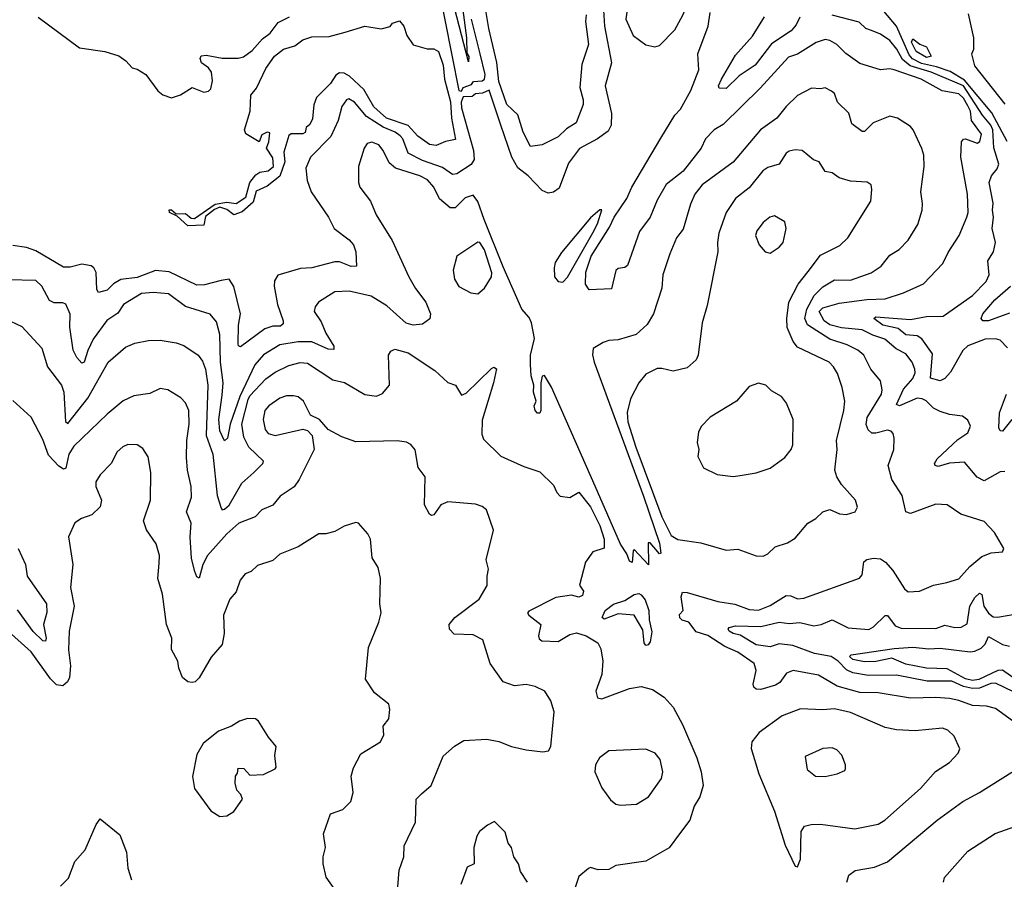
# Model space of a CAD drawing. Extents: x 1268547 to 1425625, y 515768 to 616754.
# Tile 393 of 507: x 1339785 to 1344063, y 602387 to 606123. Entities that reach past the tile are written whole.
import ezdxf

# ---------------------------------------------------------------- set-up
doc = ezdxf.new("R2010")
doc.units = 0

msp = doc.modelspace()

# ---------------------------------------------------------------- linework, layer by layer
at = {"layer": '0CON10XD'}
for points in [[(1341570.7, 606430.7), (1341693.7, 605815), (1341705, 605812.7), (1341711.8, 605828.2), (1341748.3, 605841.7), (1341756.1, 605853.9), (1341795, 605857.3), (1341805, 605864.5), (1341808.1, 605885), (1341785.7, 605974.3), (1341748.8, 606125)], [(1342545, 606005.7), (1342565, 606010.8), (1342630.9, 606079.1), (1342667, 606143), (1342706, 606235), (1342694.5, 606284.5), (1342655, 606314.4), (1342605, 606323.5), (1342585, 606320.4), (1342505, 606282.3), (1342463.8, 606246.2), (1342426.7, 606185), (1342418, 606125), (1342450.5, 606055), (1342505, 606014.4), (1342545, 606005.7)], [(1341735, 605940), (1341674.2, 606175), (1341675, 606280), (1341710, 606165), (1341726.2, 606045), (1341728.3, 605978.3), (1341736.4, 605963.6), (1341735, 605940)], [(1342246.6, 606145), (1342243.9, 606115), (1342256.9, 606015), (1342228, 605928), (1342218.7, 605828.7), (1342233.3, 605775), (1342232.9, 605755), (1342203.3, 605675), (1342160.9, 605649.1), (1342125, 605614.7), (1342055, 605579.4), (1342005, 605571.4), (1341972.7, 605635), (1341949.1, 605709.1), (1341901.7, 605755), (1341867, 605855), (1341857.8, 605937.8), (1341823.8, 606085), (1341800, 606225)], [(1342321.5, 606165), (1342326.3, 606095), (1342356.9, 605935), (1342329.3, 605835), (1342355.9, 605715), (1342354.7, 605665), (1342342, 605638), (1342295.2, 605604.8), (1342216.7, 605563.3), (1342170.1, 605499.9), (1342129.1, 605390.9), (1342105, 605374.2), (1342080.9, 605369.1), (1342055, 605380.8), (1341995, 605444.6), (1341949.1, 605479.1), (1341923.8, 605525), (1341875.5, 605664.5), (1341825, 605816.4), (1341796.6, 605803.4), (1341765, 605801.2), (1341751.3, 605788.7), (1341712.5, 605787.5), (1341702.7, 605765), (1341705, 605740), (1341756.8, 605555), (1341760.2, 605515), (1341746.4, 605493.6), (1341685, 605453.9), (1341665, 605450.4), (1341621.4, 605481.4), (1341535, 605511.7), (1341473.5, 605543.5), (1341449.6, 605605), (1341438.7, 605618.7), (1341415.8, 605635), (1341365, 605655.8), (1341291.8, 605701.8), (1341239.6, 605765), (1341215, 605778.5), (1341204.5, 605775), (1341185, 605745.7), (1341168.3, 605685), (1341136.8, 605615), (1341048.8, 605525), (1341028, 605478), (1341034.6, 605425), (1341051.8, 605375), (1341126.7, 605265), (1341150.9, 605215), (1341216.7, 605166.7), (1341235.3, 605145), (1341246, 605115), (1341248.1, 605051.9), (1341225, 605050), (1341175, 605070.6), (1341155, 605071.4), (1341055, 605044.4), (1341005, 605041.5), (1340906.9, 605013.1), (1340892, 604988), (1340890.4, 604965), (1340905.3, 604885.3), (1340930.5, 604815), (1340929.2, 604800.8), (1340918.2, 604791.8), (1340885, 604791.9), (1340850.9, 604779.1), (1340745, 604702), (1340736.1, 604706.1), (1340734.5, 604714.5), (1340735.2, 604795), (1340744.3, 604845), (1340715, 604964.2), (1340695, 604995.4), (1340660.2, 604989.8), (1340588.6, 604971.4), (1340555, 604969.8), (1340435, 605026.9), (1340375, 605033), (1340295, 605002.1), (1340225, 604993.8), (1340193.2, 604975), (1340165, 604947.8), (1340127.3, 604937.3), (1340120, 604950), (1340117.2, 605025), (1340106.8, 605045), (1340095, 605053.1), (1340055, 605061.1), (1340005, 605047.1), (1339975, 605047.9), (1339855, 605118.5), (1339815, 605133.4), (1339755, 605142.4)], [(1339865, 606134), (1340045, 606000.5), (1340154.6, 605984.6), (1340215.4, 605965.4), (1340246.2, 605945), (1340274.2, 605914.2), (1340295, 605908.8), (1340333.3, 605885), (1340385, 605813.3), (1340406.7, 605796.7), (1340445, 605783.3), (1340483.6, 605796.4), (1340535, 605828.8), (1340585, 605808.9), (1340605, 605811.9), (1340615, 605822.5), (1340623.2, 605856.8), (1340619.2, 605895), (1340605, 605914.6), (1340574.5, 605935), (1340569.5, 605955), (1340574, 605966), (1340595, 605968.8), (1340665, 605956.1), (1340735, 605956.4), (1340758.1, 605961.9), (1340795, 605989.1), (1340840.4, 606039.6), (1340873.8, 606065), (1340908.7, 606111.3), (1340957.8, 606135)], [(1343899.5, 605265), (1343906.2, 605285), (1343903.4, 605365), (1343874.6, 605525), (1343877.5, 605592.5), (1343885, 605603.8), (1343895, 605605.7), (1343945, 605586.5), (1343956, 605594), (1343963.7, 605625), (1343920.2, 605685), (1343915.4, 605725), (1343905, 605749.5), (1343885, 605782.2), (1343865, 605800.8), (1343793.5, 605813.5), (1343701.1, 605865), (1343585, 605905.7), (1343565, 605909.7), (1343524.7, 605904.7), (1343435, 605932.2), (1343375, 605976.7), (1343335.2, 606015.2), (1343305, 606032.7), (1343285, 606036.4), (1343245, 606024), (1343165, 605973.3), (1343125, 605960.5), (1343002.9, 605825), (1342842.1, 605667.9), (1342802.7, 605645), (1342765, 605605.6), (1342745.9, 605565), (1342667.1, 605465), (1342593.4, 605406.6), (1342555, 605339.2), (1342524.6, 605265), (1342477.7, 605202.3), (1342425.2, 605054.8), (1342415, 605045.5), (1342385, 605042.5), (1342375, 605033.8), (1342356.6, 604953.4), (1342259.1, 604949.1), (1342243.7, 604973.7), (1342245.4, 605025.4), (1342267.8, 605095), (1342348.2, 605221.8), (1342368.2, 605265), (1342423.4, 605346.6), (1342445.3, 605395.3), (1342571.4, 605608.6), (1342632, 605708), (1342655.8, 605735), (1342701.4, 605815), (1342735.6, 605905.6), (1342731.1, 605975), (1342776.1, 606095), (1342784.7, 606155)], [(1343175, 606134.4), (1343158.6, 606101.4), (1343136.3, 606075), (1343051.8, 606018.2), (1342980.5, 605925), (1342911.2, 605878.8), (1342855, 605824.4), (1342824.2, 605825), (1342821.4, 605835), (1342834.5, 605865), (1342895, 605968.6), (1342968.5, 606051.5), (1343020.4, 606135)], [(1344077, 604697), (1344045, 604730), (1344025, 604736.5), (1343980, 604735), (1343905, 604705.2), (1343882.6, 604685), (1343828.9, 604591.1), (1343805, 604563.8), (1343785, 604554), (1343741.9, 604565), (1343751.2, 604671.2), (1343705, 604736.1), (1343685, 604748.5), (1343635, 604754), (1343601.3, 604781.3), (1343535, 604794.9), (1343495.7, 604825), (1343505, 604832.2), (1343655, 604820.8), (1343725, 604832.7), (1343796.9, 604835), (1343925, 604923.8), (1343983.8, 604985), (1343997.7, 605015), (1343991.6, 605075), (1344016.3, 605113.7), (1344024.5, 605155), (1344010.8, 605215), (1344016.6, 605265), (1344011.2, 605295), (1344014.1, 605325.9), (1343997.1, 605415), (1344006.8, 605445), (1344032.1, 605475), (1344038.7, 605495), (1344016.8, 605566.8), (1344012.6, 605645), (1344004.6, 605665), (1343967.7, 605707.8), (1343885, 605835.4), (1343744.6, 605894.6), (1343653.3, 605923.3), (1343620.5, 605950.5), (1343596.5, 605995), (1343565, 606032.7), (1343525, 606059.6), (1343485.7, 606075.7), (1343461.9, 606085), (1343432.5, 606112.5), (1343315, 606143)], [(1344075, 605593.1), (1344009.1, 605719.1), (1343890.4, 605860.4), (1343827.3, 605897.3), (1343768.9, 605918.9), (1343703.3, 605933.3), (1343663.5, 605953.5), (1343649.3, 605970.7), (1343595.1, 606095), (1343540.1, 606160.1)], [(1344066.6, 605756.6), (1343935, 605922.7), (1343922.5, 605975), (1343930.8, 605995), (1343930.8, 606045), (1343908.1, 606148.1)], [(1340515, 605228), (1340468.8, 605268.8), (1340436.7, 605285), (1340435, 605296.7), (1340445, 605297.5), (1340465, 605280), (1340505, 605281.5), (1340530.7, 605260.7), (1340545, 605258.5), (1340635, 605321.4), (1340685, 605330.5), (1340725.3, 605324.7), (1340768.2, 605351.8), (1340785.5, 605415), (1340810.7, 605449.3), (1340829.2, 605460.8), (1340865, 605465.6), (1340887.5, 605485), (1340885, 605523.3), (1340858, 605565), (1340868.3, 605591.7), (1340871.7, 605631.7), (1340860, 605635), (1340837, 605623), (1340825, 605592.5), (1340767, 605627), (1340761.2, 605645), (1340786.2, 605725), (1340789.4, 605795), (1340813.8, 605826.2), (1340855, 605911.2), (1340892, 605965), (1340931.2, 605995), (1340980, 606010), (1341015, 606035.8), (1341055, 606049.2), (1341130.3, 606049.7), (1341199.5, 606069.5), (1341284.3, 606095.7), (1341355, 606083.8), (1341395, 606093.8), (1341405, 606107.5), (1341435, 606117.5), (1341453.8, 606095), (1341467.8, 606055), (1341494.2, 606014.2), (1341555, 605996.8), (1341585, 605997.1), (1341604.7, 605985), (1341625.1, 605925.1), (1341631.3, 605865), (1341656.5, 605766.5), (1341661.1, 605695), (1341678, 605602), (1341635, 605594.4), (1341595, 605575.8), (1341565, 605580.6), (1341515, 605617.2), (1341473.3, 605663.3), (1341379.5, 605695), (1341324.3, 605745), (1341280, 605820), (1341218.3, 605878.2), (1341195, 605890.8), (1341175, 605892.1), (1341158.1, 605881.9), (1341135, 605845.7), (1341074, 605785), (1341063.8, 605753.8), (1341057.3, 605692.7), (1341045, 605667.5), (1341030, 605655), (1341025, 605632.5), (1341015, 605627.5), (1340965, 605626.7), (1340955, 605620), (1340932.6, 605547.4), (1340937, 605505), (1340915, 605443.6), (1340860.3, 605399.7), (1340812.3, 605377.7), (1340799.7, 605330.3), (1340751.7, 605288.3), (1340715, 605275.6), (1340685, 605298.1), (1340655, 605308), (1340631.8, 605298.2), (1340591.9, 605268.1), (1340585, 605230.8), (1340515, 605228)], [(1343725, 605958.2), (1343680, 605985), (1343660, 606025), (1343665, 606040.6), (1343696.3, 606016.3), (1343725.4, 606005.4), (1343745, 605964.4), (1343725, 605958.2)], [(1343380.1, 604710.1), (1343305, 604735.2), (1343207.3, 604797.3), (1343196.1, 604825), (1343204.8, 604865), (1343237.6, 604925), (1343275, 604962.2), (1343325, 604991.9), (1343395, 604991.6), (1343485, 605023.5), (1343527.5, 605052.5), (1343565, 605099.4), (1343605.7, 605125), (1343645, 605165.7), (1343686.9, 605233.1), (1343706.4, 605295), (1343708.2, 605325), (1343700, 605375), (1343714.4, 605485), (1343712.9, 605535), (1343705, 605563.3), (1343667.5, 605645), (1343655, 605659.2), (1343598.8, 605695), (1343565, 605704.2), (1343493.3, 605675), (1343455, 605637.5), (1343445, 605637.5), (1343400, 605670), (1343387.2, 605717.2), (1343338.6, 605765), (1343325, 605802), (1343312.6, 605812.6), (1343285, 605826.9), (1343265, 605822), (1343225, 605825.6), (1343165, 605793.1), (1343115, 605745.6), (1343074.5, 605695), (1343003.5, 605645), (1342885, 605503.6), (1342750.9, 605405), (1342717.8, 605365), (1342699.1, 605320.9), (1342667.9, 605212.1), (1342639.4, 605175), (1342609.1, 605105), (1342578.9, 605015), (1342575.7, 604955.7), (1342539.2, 604845), (1342511.9, 604798.1), (1342464.2, 604755), (1342385, 604731.6), (1342345, 604729.3), (1342319.8, 604720.2), (1342276.2, 604693.8), (1342273.9, 604666.1), (1342280.6, 604635), (1342495, 604051.9), (1342565, 603848.8), (1342570, 603805), (1342565, 603802.5), (1342525, 603850), (1342515, 603850), (1342516.7, 603753.3), (1342455, 603820), (1342450, 603815), (1342446.4, 603763.6), (1342435, 603770), (1342422.3, 603802.3), (1342395, 603844.2), (1342285.2, 604095.2), (1342095, 604526.2), (1342065, 604577.1), (1342055, 604573.8), (1342049.3, 604545), (1342049.2, 604425), (1342045, 604413.8), (1342035, 604413.8), (1342024, 604425), (1342020.8, 604445), (1342028.8, 604465), (1342016.9, 604505), (1342018.9, 604535), (1342007.6, 604575), (1342004.1, 604624.1), (1342004.5, 604665), (1342022.3, 604737.7), (1342009.5, 604805), (1341999, 604829), (1341967, 604865), (1341885, 605048.6), (1341803.5, 605255), (1341775, 605332.7), (1341755, 605360.8), (1341720.5, 605349.5), (1341676.7, 605305), (1341655, 605305.3), (1341608.9, 605345), (1341583.8, 605395), (1341556.5, 605426.5), (1341523.1, 605445), (1341418.6, 605478.6), (1341390.6, 605500.6), (1341364.3, 605555), (1341345, 605579.2), (1341315, 605590.6), (1341294.2, 605585), (1341281.9, 605565), (1341257.1, 605485), (1341257.1, 605415), (1341262.9, 605395), (1341309.1, 605335), (1341333.3, 605275), (1341403.4, 605163.4), (1341475.6, 605005), (1341504.7, 604954.7), (1341550, 604895), (1341569.4, 604845), (1341566.8, 604823.2), (1341535, 604800), (1341495, 604795.4), (1341464.8, 604804.8), (1341379.9, 604879.9), (1341311.9, 604921.9), (1341217.3, 604942.7), (1341155, 604940.4), (1341082.9, 604895), (1341068.9, 604875), (1341064.4, 604855), (1341095, 604810.6), (1341115, 604761.4), (1341150.5, 604705), (1341150, 604690), (1341125, 604691.8), (1341055, 604722.6), (1340995, 604723.6), (1340915, 604710.2), (1340844, 604666), (1340807.1, 604622.9), (1340741.2, 604485), (1340699.8, 604365), (1340687.6, 604305), (1340675, 604292.5), (1340655, 604336), (1340650.3, 604385), (1340665, 604492), (1340668.8, 604545), (1340657.8, 604635), (1340655.2, 604755.2), (1340640, 604810), (1340612.7, 604842.7), (1340505, 604877.3), (1340431.9, 604931.9), (1340365, 604936.9), (1340315, 604933.6), (1340235.6, 604885), (1340212.2, 604847.8), (1340164.4, 604815.6), (1340104.8, 604735.2), (1340081.1, 604685), (1340065.7, 604634.3), (1340055, 604631.1), (1340033.2, 604655), (1340017.2, 604687.2), (1340003.4, 604786.6), (1340004.1, 604844.1), (1339986.3, 604886.3), (1339972.4, 604892.4), (1339935, 604892.7), (1339915, 604902.7), (1339881.4, 604965), (1339855, 604990), (1339735, 604992.5)], [(1343015, 603792), (1343035, 603802), (1343067.9, 603832.1), (1343120.3, 603849.7), (1343155, 603870), (1343210, 603935), (1343244, 603955), (1343275, 603983.8), (1343305, 603993.8), (1343347.5, 603975), (1343377, 603973), (1343415, 603984.3), (1343425.6, 604005), (1343416.9, 604035), (1343355, 604103.3), (1343335.8, 604135.8), (1343327.1, 604165), (1343336.5, 604255), (1343334.6, 604295), (1343366.2, 604425), (1343369.6, 604465), (1343359.2, 604525), (1343337.9, 604585), (1343321.5, 604615), (1343301.4, 604635), (1343165, 604700.5), (1343146, 604725), (1343119.4, 604785), (1343117.6, 604825), (1343126.2, 604895), (1343166.9, 604973.1), (1343211.3, 605028.7), (1343265, 605100.4), (1343348.5, 605141.5), (1343383.1, 605175), (1343482.5, 605335), (1343488, 605385), (1343483.8, 605405), (1343467.6, 605417.6), (1343395, 605421.1), (1343345, 605435.7), (1343315, 605458), (1343285, 605463.8), (1343258, 605505), (1343234.5, 605514.5), (1343185, 605554.4), (1343155, 605557.3), (1343127.8, 605552.2), (1343115, 605543.1), (1343085.2, 605494.8), (1343035, 605480.3), (1343013.4, 605466.6), (1342955, 605391.8), (1342895, 605345.6), (1342855, 605285.7), (1342822.5, 605195), (1342816.2, 605155), (1342818.2, 605115), (1342771.7, 604881.7), (1342750, 604805), (1342732.5, 604665), (1342724.2, 604645), (1342685, 604610.6), (1342625, 604595.6), (1342575, 604607.8), (1342555, 604606.9), (1342505, 604582), (1342474.5, 604545.5), (1342439.4, 604475), (1342423.9, 604416.1), (1342428, 604375), (1342462.3, 604265), (1342575, 603962.4), (1342615, 603881.2), (1342645, 603864.4), (1342745, 603849.2), (1342855, 603818.1), (1342905, 603822.2), (1342985, 603792.5), (1343015, 603792)], [(1342145, 604982.1), (1342165, 605004.3), (1342275, 605196.4), (1342295, 605235.8), (1342315, 605297.5), (1342305, 605296.2), (1342265, 605262.2), (1342139.2, 605110.8), (1342111.8, 605068.2), (1342106.8, 605045), (1342109.2, 605005), (1342125, 604985.4), (1342145, 604982.1)], [(1343045, 605108.8), (1343055, 605113.8), (1343085, 605134), (1343102.5, 605155), (1343115.8, 605215.8), (1343110, 605245), (1343065, 605270.8), (1343043.8, 605265), (1343015, 605242), (1342987.5, 605205), (1342981.4, 605185), (1342998, 605145), (1343024.3, 605114.3), (1343045, 605108.8)], [(1344065, 604159.4), (1344045, 604158.1), (1343975, 604118.5), (1343945, 604134.6), (1343890.3, 604200.3), (1343824.7, 604195.3), (1343775, 604180.8), (1343762.5, 604185), (1343759.5, 604195), (1343771.8, 604215), (1343861.7, 604298.3), (1343905, 604327.5), (1343916.5, 604356.5), (1343905, 604383.3), (1343880.7, 604400.7), (1343825, 604407.1), (1343785, 604420), (1343755.3, 604435.3), (1343723.6, 604466.4), (1343706.1, 604476.1), (1343685, 604477.8), (1343607.1, 604445), (1343595, 604451.2), (1343625, 604516.9), (1343665, 604564.1), (1343675, 604588.8), (1343674.7, 604605), (1343662.4, 604635), (1343635, 604671.1), (1343592.6, 604692.6), (1343544.5, 604734.5), (1343491.8, 604751.8), (1343445.9, 604775.9), (1343355, 604783.3), (1343305, 604796.6), (1343280.9, 604815), (1343258.1, 604855), (1343275, 604871), (1343345, 604891.4), (1343465, 604907.3), (1343545, 604910.3), (1343625, 604935.4), (1343712.5, 604975), (1343796.2, 605063.8), (1343818.9, 605111.1), (1343867.5, 605185), (1343899.5, 605265)], [(1341775, 604931.2), (1341805, 604956.7), (1341834.3, 605005.7), (1341836.9, 605023.1), (1341805, 605123.3), (1341785, 605154.3), (1341775, 605155.7), (1341684.3, 605095.7), (1341668.1, 605035), (1341674.3, 604995), (1341693.7, 604963.7), (1341745, 604936), (1341775, 604931.2)], [(1344085, 604848.4), (1343995, 604814), (1343970, 604815), (1343962.5, 604825), (1343970, 604845), (1344021.2, 604905), (1344089.2, 604965)], [(1339745, 604812.5), (1339795, 604789.4), (1339881.4, 604695), (1339905.4, 604615), (1339966.7, 604535), (1339976.4, 604505), (1339983.6, 604376.4), (1339995, 604368.6), (1340081.4, 604478.6), (1340169.6, 604635), (1340245, 604700.5), (1340285, 604716.7), (1340345, 604729.5), (1340395, 604730.5), (1340465, 604719.1), (1340497.7, 604707.7), (1340560, 604665), (1340579, 604639), (1340591.7, 604605), (1340602.7, 604535), (1340595.9, 604315.9), (1340624.8, 604235), (1340643, 604055), (1340659.8, 603999.8), (1340665, 603992.9), (1340675, 603996.5), (1340695, 604012.8), (1340750.6, 604109.4), (1340802.7, 604155)], [(1340802.7, 604155), (1340841.9, 604195), (1340844.4, 604205), (1340780.8, 604265), (1340759, 604309), (1340751, 604365), (1340777.2, 604472.8), (1340785, 604488.4), (1340855, 604562.2), (1340895, 604590.8), (1340955, 604620.6), (1341003.1, 604633.1), (1341035, 604630), (1341145, 604557.9), (1341196.2, 604546.2), (1341285, 604493.6), (1341335, 604486.4), (1341361.8, 604498.2), (1341391.9, 604535), (1341388, 604665), (1341397.3, 604682.7), (1341415, 604691.2), (1341473.3, 604675), (1341588.9, 604598.9), (1341645, 604546), (1341678.8, 604535), (1341705, 604491.2), (1341725, 604500.6), (1341778, 604552), (1341835, 604607.5), (1341845, 604613.3), (1341856, 604606), (1341844.4, 604545), (1341795, 604382.5), (1341792.4, 604322.4), (1341799.7, 604299.7), (1341875.6, 604225.6), (1341975, 604181.4), (1342045, 604158), (1342105, 604100), (1342118.8, 604068.8), (1342133, 604053), (1342175, 604046.2), (1342215, 604070), (1342265, 604006.2), (1342305, 603924.5), (1342324.6, 603865.4), (1342324.1, 603825.9), (1342275, 603811.2), (1342243.1, 603765), (1342218, 603665), (1342235, 603640), (1342229.7, 603620.3), (1342215, 603613.3), (1342182.1, 603622.1), (1342115, 603612.7), (1341997.3, 603552.7), (1341990.8, 603545), (1341996.9, 603535), (1342048.7, 603495), (1342038.8, 603445), (1342042.2, 603432.2), (1342053.1, 603423.1), (1342125, 603420.3), (1342175, 603451.9), (1342205, 603458.6), (1342245.6, 603445), (1342296.9, 603415), (1342309.4, 603389.4), (1342318.5, 603335), (1342315, 603276.7), (1342288.8, 603205), (1342295.6, 603175.6), (1342315, 603172.2), (1342435, 603216.1), (1342485.6, 603225.6), (1342535, 603212.5), (1342585, 603178.6), (1342625, 603135.5), (1342665, 603060), (1342726.8, 602915), (1342745.5, 602855), (1342754.6, 602795.4), (1342740.5, 602745), (1342715.6, 602705), (1342696, 602644), (1342652, 602585), (1342606.2, 602523.8), (1342505, 602466.2), (1342375, 602447.1), (1342345, 602430), (1342298.3, 602428.3), (1342265, 602438), (1342255.8, 602434.2), (1342215, 602398.8), (1342198, 602352)], [(1344115, 603064.4), (1344025, 603130), (1343985, 603140.4), (1343925, 603142.8), (1343866, 603165), (1343825, 603173.2), (1343765, 603178), (1343655, 603173.8), (1343515, 603197.6), (1343435, 603199.3), (1343337.2, 603227.2), (1343255, 603273.8), (1343145, 603294.6), (1343116.4, 603283.6), (1343087, 603243), (1343068.9, 603231.1), (1343005, 603212.1), (1342985, 603213.1), (1342975, 603222), (1342972, 603235), (1342984.7, 603295), (1342976.2, 603325), (1342905, 603374.7), (1342849, 603399), (1342775, 603446.9), (1342723.5, 603463.5), (1342692.5, 603505), (1342663.6, 603513.6), (1342653, 603523), (1342651.9, 603538.1), (1342668.3, 603555), (1342659.2, 603615), (1342665.5, 603634.5), (1342685, 603634), (1342818.8, 603595), (1342892.4, 603582.4), (1342955, 603559.2), (1342995, 603556.4), (1343045, 603577.4), (1343115, 603620), (1343135, 603619.2), (1343165, 603606.2), (1343191.5, 603608.5), (1343433.9, 603696.1), (1343445, 603710), (1343453.2, 603766.8), (1343465, 603777.5), (1343495, 603782.5), (1343525, 603780.4), (1343546.2, 603766.2), (1343579, 603729), (1343629.4, 603649.4), (1343645, 603637.1), (1343695, 603640), (1343755, 603665.6), (1343813.3, 603676.7), (1343865, 603693.1), (1343913, 603747), (1343965, 603790), (1344005.7, 603805.7), (1344055, 603810), (1344061.2, 603825), (1344020, 603895), (1343975, 603942.5), (1343874.6, 603974.6), (1343815, 604014.3), (1343765, 604017.1), (1343655, 603976.7), (1343635, 603984), (1343619.4, 604055), (1343574.7, 604124.7), (1343558, 604185), (1343582.5, 604255), (1343584.4, 604305), (1343579.4, 604325), (1343571.2, 604335), (1343555, 604339.5), (1343505, 604325.8), (1343486.7, 604326.7), (1343471.2, 604341.2), (1343463.4, 604363.4), (1343466.7, 604395), (1343528.8, 604495), (1343532.7, 604515), (1343525, 604553.3), (1343482.5, 604605), (1343453.3, 604665), (1343426.8, 604686.8), (1343380.1, 604710.1)], [(1342885, 604138.6), (1342915, 604142.5), (1342985, 604154), (1343045, 604174), (1343109.7, 604220.3), (1343137.5, 604255), (1343144.3, 604275), (1343145.7, 604385), (1343117, 604457), (1343095, 604486), (1343050.9, 604510.9), (1343026.7, 604535), (1342995, 604543.8), (1342955, 604528.8), (1342898.8, 604465), (1342785, 604396), (1342746.2, 604355), (1342735, 604330), (1342729.2, 604285), (1342736.2, 604255), (1342732, 604225), (1342756.1, 604176.1), (1342815, 604146), (1342885, 604138.6)], [(1341428.4, 602355), (1341433.2, 602426.8), (1341453.6, 602485), (1341455, 602532.5), (1341504.4, 602635), (1341507.5, 602735), (1341531.5, 602758.5), (1341572.5, 602795), (1341625, 602922), (1341674.5, 602965.5), (1341715, 602990), (1341815, 602996), (1341866.8, 602986.8), (1341922.5, 602965), (1341985, 602950), (1342058.3, 602941.7), (1342082.5, 602945), (1342093.3, 602965), (1342106.7, 603115), (1342093, 603163), (1342066.2, 603205), (1342025, 603225.7), (1341985, 603234.2), (1341935, 603228), (1341885, 603245.6), (1341828.6, 603325), (1341797.8, 603427.8), (1341755, 603449.2), (1341673.2, 603453.2), (1341652.5, 603475), (1341651.4, 603495), (1341675, 603524.4), (1341781.9, 603605), (1341815.5, 603664.5), (1341816, 603705), (1341822.5, 603735), (1341812, 603775), (1341843.3, 603905), (1341812.9, 603992.9), (1341795, 604007.5), (1341765, 604017.5), (1341645, 604027.1), (1341615, 604014.3), (1341585, 603971.4), (1341575, 603968), (1341565, 603973.8), (1341544.3, 604015), (1341547.1, 604137.1), (1341517, 604177), (1341503.8, 604253.8), (1341485, 604277.5), (1341465, 604287.1), (1341425, 604293.3), (1341245, 604287.9), (1341185, 604310), (1341125, 604342.5), (1341087.1, 604385), (1341048.8, 604405), (1341018.9, 604465), (1340995, 604484.5), (1340975, 604489.1), (1340945, 604488.5), (1340915, 604478.5), (1340866.9, 604445), (1340850.9, 604425), (1340842.9, 604385), (1340851.9, 604341.9), (1340865, 604324.5), (1340895, 604315.4), (1341015, 604343.8), (1341035, 604338.5), (1341055.7, 604315.7), (1341064.4, 604255), (1340998.8, 604125), (1340977.3, 604092.7), (1340917.3, 604052.7), (1340885, 604013.3), (1340836.9, 603993.1), (1340807.5, 603962.5), (1340736.9, 603935), (1340685, 603888.8), (1340600.5, 603795), (1340581.2, 603755), (1340565, 603696.2), (1340555, 603702), (1340545.4, 603725), (1340531.3, 603781.3), (1340525.2, 603875), (1340530, 603935), (1340510.4, 603985), (1340531.9, 604048.1), (1340530.4, 604095), (1340514.6, 604165), (1340510.1, 604220.1), (1340511.4, 604295), (1340521.9, 604365), (1340520.4, 604425), (1340505, 604458), (1340485, 604480), (1340428.8, 604515), (1340395, 604520.6), (1340351.2, 604498.8), (1340280.9, 604489.1), (1340235, 604466.5), (1340165, 604408.2), (1340020.3, 604269.7), (1339998.2, 604235), (1339985.8, 604174.2), (1339975, 604169.2), (1339955, 604182.5), (1339910.8, 604230.8), (1339885, 604299.2), (1339835, 604395.8), (1339755, 604468)], [(1344096.2, 604385), (1344055, 604334.4), (1344045, 604336.9), (1344039.2, 604349.3), (1344041.9, 604415), (1344073.2, 604495)], [(1341178.7, 602308.7), (1341117.2, 602397.2), (1341103.3, 602455), (1341103.3, 602485), (1341113.3, 602525), (1341105.8, 602585), (1341135, 602671.2), (1341189.7, 602690.3), (1341224.2, 602725.8), (1341234.4, 602765), (1341225.4, 602835), (1341235, 602872), (1341267.4, 602932.6), (1341353.3, 602985), (1341367.5, 603015), (1341365, 603052.5), (1341389.4, 603085), (1341392.9, 603125), (1341388.3, 603148.3), (1341327, 603197), (1341287, 603257), (1341301.2, 603395), (1341346, 603505), (1341356, 603545), (1341350, 603585), (1341353.1, 603695), (1341342.1, 603742.1), (1341317.1, 603785), (1341308.6, 603865), (1341298.1, 603888.1), (1341257.5, 603935), (1341245, 603937.5), (1341195, 603922), (1341155, 603898.8), (1341115, 603889.2), (1341085, 603889.2), (1340995, 603832.5), (1340915, 603800.6), (1340885, 603772.9), (1340818.6, 603751.4), (1340791.2, 603725), (1340765, 603714.3), (1340743.3, 603686.7), (1340725, 603636.2), (1340698.1, 603605), (1340670, 603535), (1340673.8, 603455), (1340665, 603408), (1340617.4, 603352.6), (1340565, 603263.3), (1340546.9, 603245), (1340535, 603242.3), (1340515, 603245.5), (1340492.9, 603265), (1340476.4, 603305), (1340471.5, 603335), (1340445.3, 603385.3), (1340445.5, 603435), (1340422.5, 603495), (1340406.3, 603626.3), (1340385.5, 603695), (1340391.1, 603761.1), (1340392.5, 603795), (1340377.8, 603845), (1340335.4, 603905.4), (1340322.9, 603945), (1340353.3, 604035), (1340354.2, 604155), (1340343.2, 604223.2), (1340319.8, 604259.8), (1340295, 604275.7), (1340255, 604276.9), (1340233.3, 604266.7), (1340209.2, 604245), (1340182, 604195), (1340134.7, 604145.3), (1340116.5, 604115), (1340115.6, 604095), (1340140.9, 604035), (1340134.6, 604005.4), (1340098.8, 603971.2), (1340053.3, 603955), (1340025, 603936.2), (1339997.5, 603875), (1340015.6, 603755), (1340006.5, 603655), (1340021.5, 603575), (1339999.5, 603465), (1339996.8, 603385), (1340006, 603315), (1340001.8, 603265), (1339993.5, 603245), (1339972.6, 603227.4), (1339945, 603231.9), (1339918.6, 603258.6), (1339835, 603375.4), (1339735, 603466.4)], [(1339778.8, 603825), (1339811.1, 603755), (1339817.3, 603705), (1339901.5, 603585), (1339903.1, 603546.9), (1339888.5, 603495), (1339900.6, 603435), (1339897.8, 603422.2), (1339885, 603424.4), (1339843.8, 603463.9), (1339775, 603558.1)], [(1342505, 603403.5), (1342497.7, 603415), (1342491.8, 603471.8), (1342454.6, 603534.6), (1342385, 603540.5), (1342325, 603518.5), (1342315.7, 603525), (1342328.6, 603555), (1342365, 603582.4), (1342415, 603599.4), (1342455, 603624.7), (1342475, 603629.5), (1342485, 603623.5), (1342502.4, 603602.4), (1342518.7, 603555), (1342520.4, 603515), (1342532.1, 603462.1), (1342525, 603419.2), (1342515, 603405.6), (1342505, 603403.5)], [(1344102.6, 603202.6), (1344025, 603240), (1344005, 603238.9), (1343955, 603218), (1343925, 603216.2), (1343885.9, 603225.9), (1343835, 603248.5), (1343727.8, 603247.8), (1343595.2, 603274.8), (1343473.4, 603273.4), (1343405, 603285.2), (1343377.5, 603297.5), (1343341.7, 603335), (1343310.5, 603355), (1343239, 603369), (1343144.1, 603404.1), (1343085, 603411.3), (1343045, 603397.2), (1342985, 603406.6), (1342915, 603448.8), (1342884.6, 603455), (1342867.8, 603465), (1342863.7, 603475), (1342868, 603482), (1342895, 603488.9), (1343005, 603486.3), (1343085, 603505.2), (1343128.6, 603498.6), (1343175, 603503.3), (1343235, 603489), (1343267.1, 603495), (1343315, 603515.2), (1343385, 603480.4), (1343475, 603473.1), (1343495, 603483.9), (1343545, 603533.1), (1343555, 603534.4), (1343589.4, 603489.4), (1343615, 603479.1), (1343765, 603477.1), (1343805, 603491.8), (1343847.7, 603482.3), (1343875, 603483.1), (1343901.8, 603498.2), (1343912.6, 603575), (1343935, 603611.6), (1343955, 603630.9), (1343965.7, 603625.7), (1343974.4, 603575), (1343994.6, 603544.6), (1344015, 603528), (1344033.2, 603526.8), (1344135, 603543.5)], [(1344114.3, 603254.3), (1344055, 603296.5), (1344035, 603295.4), (1343951.6, 603255), (1343925, 603251.3), (1343895, 603258.9), (1343815, 603302.6), (1343725, 603304.4), (1343635, 603322.9), (1343575, 603348.3), (1343505, 603334.5), (1343455, 603332.1), (1343405, 603342.2), (1343391.1, 603355), (1343397.7, 603362.3), (1343585, 603390.8), (1343665, 603395.7), (1343735, 603388.5), (1343785, 603391.7), (1343915, 603375.3), (1343935, 603378.1), (1343961.9, 603391.9), (1343980.4, 603409.6), (1343995, 603442.9), (1344055, 603407.6), (1344085, 603400.5)], [(1343165, 602442), (1343177.8, 602475), (1343180.5, 602595), (1343195, 602618.1), (1343223.9, 602626.1), (1343265, 602627.3), (1343413.4, 602606.6), (1343515, 602627.5), (1343544.3, 602645), (1343698.2, 602781.8), (1343764.7, 602855.3), (1343824.4, 602895), (1343862.5, 602935), (1343869.2, 602955), (1343845, 603009.2), (1343817.1, 603035), (1343795, 603043.5), (1343675, 603032.2), (1343595, 603037.3), (1343545, 603047.5), (1343395, 603112.5), (1343325, 603128.2), (1343275, 603123.9), (1343177.7, 603127.7), (1343097.9, 603097.9), (1342998.6, 603025), (1342965.5, 602984.5), (1342963.7, 602956.3), (1342996.7, 602845), (1343063.9, 602683.9), (1343111.3, 602535), (1343154.6, 602445), (1343165, 602442)], [(1340655, 602660), (1340685, 602663.3), (1340715, 602682.5), (1340753.8, 602735), (1340745.8, 602755.8), (1340728.8, 602775), (1340721.2, 602805), (1340722.5, 602835), (1340731.7, 602848.3), (1340735, 602870), (1340758.3, 602868.3), (1340785, 602840), (1340845, 602843.3), (1340895, 602867.5), (1340900, 602875), (1340894, 602925), (1340898.8, 602965), (1340865.8, 603005), (1340822.5, 603075), (1340810, 603085), (1340775, 603086.7), (1340740, 603075), (1340705, 603052.5), (1340649.3, 603030.7), (1340582.3, 602977.7), (1340555, 602930), (1340535.9, 602834.1), (1340545, 602782), (1340615, 602684.2), (1340655, 602660)], [(1342395, 602708.8), (1342465, 602714.4), (1342516.7, 602745), (1342573.3, 602825), (1342580, 602855), (1342567.3, 602907.3), (1342546, 602935), (1342505, 602953.3), (1342344.1, 602945.9), (1342304.3, 602915.7), (1342286.2, 602885), (1342283.3, 602855), (1342313.8, 602785), (1342352.3, 602732.3), (1342375, 602713.8), (1342395, 602708.8)], [(1343285, 602834.4), (1343337.5, 602845), (1343370, 602860), (1343373, 602867), (1343373.3, 602885), (1343356.6, 602926.6), (1343335, 602950), (1343315, 602959.2), (1343275, 602955.7), (1343198.3, 602921.7), (1343206.7, 602865), (1343242.5, 602835), (1343285, 602834.4)], [(1343378.9, 602375), (1343387.1, 602405), (1343415, 602425.6), (1343499.4, 602440.6), (1343555, 602463.1), (1343771.1, 602645), (1343883.1, 602725), (1343955.6, 602764.4), (1344095, 602853.1)], [(1339962.8, 602357.2), (1339997.9, 602392.1), (1340024.5, 602465), (1340070, 602515), (1340116.9, 602625), (1340135, 602650), (1340220.8, 602580.8), (1340249.2, 602505), (1340254.4, 602435.6), (1340271.2, 602385)], [(1341991.2, 602375), (1341960.9, 602420.9), (1341952.5, 602455), (1341932.5, 602485), (1341922, 602525), (1341906.7, 602545), (1341895, 602592.5), (1341848, 602638), (1341817.7, 602622.3), (1341783.3, 602595), (1341771.2, 602575), (1341758.8, 602525), (1341760, 602455), (1341729.5, 602440.5), (1341701.4, 602365)], [(1343799.2, 602375), (1343802.9, 602395), (1343905, 602510), (1344023.3, 602586.7), (1344178.3, 602641.7)]]:
    msp.add_lwpolyline(points, dxfattribs=at)

doc.saveas('drawing.dxf')
